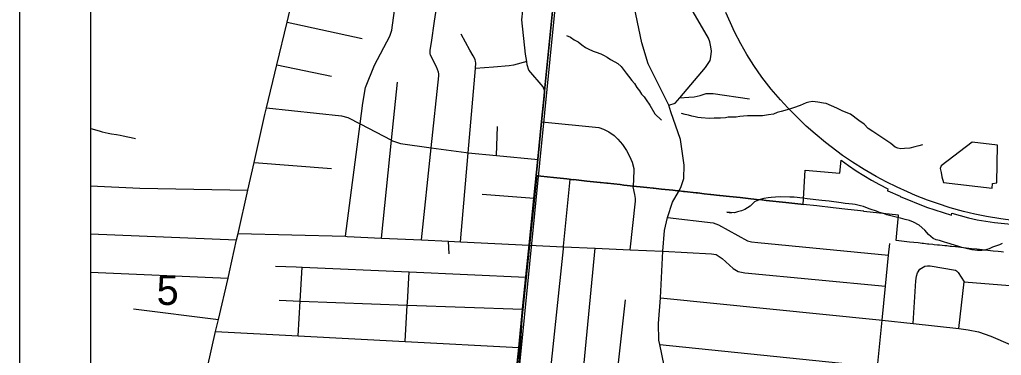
# Model space of a CAD drawing. Extents: x 0 to 34, y -3.9 to 26.2.
# Drawn here: x 2 to 3.386, y 15.794 to 16.268 of the extents above; entities that cross this region are included whole.
import ezdxf

# ---------------------------------------------------------------- set-up
doc = ezdxf.new("R2010")
doc.units = 0
for name, color, linetype in [('GM_X_City_Street', 7, 'Continuous'), ('GM_X_County_Road', 7, 'Continuous'), ('GM_X_Interchange_Ramps', 7, 'Continuous'), ('GM_X_Interstate_Route', 7, 'Continuous'), ('GM_X_Minor_Lake', 7, 'Continuous'), ('GM_X_Minor_River', 7, 'Continuous'), ('GM_X_Rail_Line', 7, 'Continuous'), ('GM_X_Section', 7, 'Continuous'), ('GM_X_Section_Text', 7, 'Continuous'), ('GM_X_State_Route', 7, 'Continuous'), ('GM_X_State_Shield', 7, 'Continuous'), ('GM_X_US_Route', 7, 'Continuous'), ('SH_Data', 7, 'Continuous')]:
    doc.layers.add(name, color=color, linetype=linetype)

msp = doc.modelspace()

# ---------------------------------------------------------------- linework, layer by layer
at = {"layer": 'GM_X_City_Street'}
for p, q in [((2.3776, 16.2646), (2.4836, 16.2416)), ((2.3631, 16.2046), (2.4405, 16.1884)), ((2.6737, 16.0766), (2.675, 16.1173)), ((2.331, 16.0665), (2.4406, 16.058)), ((2.7265, 16.016), (2.6534, 16.0215)), ((2.1, 15.966), (2.3064, 15.9573)), ((2.6068, 15.9378), (2.6059, 15.9554)), ((2.1, 15.912), (2.2943, 15.9035)), ((3.3266, 15.8321), (3.3338, 15.8984)), ((2.1606, 15.8599), (2.2807, 15.845))]:
    msp.add_line(p, q, dxfattribs=at)
for points in [[(2.4603, 15.9625), (2.4807, 16.1211), (2.4845, 16.1505), (2.4886, 16.1724), (2.501, 16.204), (2.5229, 16.2452), (2.5257, 16.2534), (2.5372, 16.3404), (2.5407, 16.3674)], [(2.9167, 16.1477), (2.9257, 16.1503), (2.9324, 16.1582), (2.9688, 16.2008), (2.9751, 16.2105), (2.9763, 16.2159), (2.9769, 16.2239), (2.9763, 16.2299), (2.9748, 16.2369), (2.9728, 16.2421), (2.928, 16.3196)], [(2.5674, 15.9573), (2.5812, 16.0875), (2.592, 16.1891), (2.5919, 16.192), (2.5917, 16.194), (2.5889, 16.2017), (2.5802, 16.2183), (2.5798, 16.2207), (2.58, 16.2251), (2.5815, 16.2361), (2.5861, 16.266), (2.5887, 16.2845)], [(2.6224, 15.9546), (2.6333, 16.0805), (2.6437, 16.1994), (2.6443, 16.2073), (2.644, 16.2095), (2.6432, 16.2121), (2.6405, 16.2174), (2.6358, 16.2255), (2.6235, 16.2479)], [(2.7162, 16.2091), (2.6975, 16.2043), (2.6914, 16.203), (2.6693, 16.2011), (2.6437, 16.1994)], [(2.511, 15.96), (2.5251, 16.0981), (2.5335, 16.1803)], [(2.9324, 16.1582), (2.9451, 16.1589), (2.9526, 16.1594), (2.961, 16.1615), (2.9694, 16.1639), (2.9741, 16.1639), (2.9797, 16.1641), (3.0307, 16.1568)], [(2.3485, 16.1437), (2.4545, 16.1327), (2.4634, 16.1302), (2.4807, 16.1211), (2.5251, 16.0981), (2.5267, 16.0972), (2.5381, 16.0934), (2.5812, 16.0875), (2.6306, 16.0807), (2.6333, 16.0805), (2.6737, 16.0766), (2.7321, 16.0709)], [(2.7375, 16.124), (2.8178, 16.116), (2.8245, 16.1137), (2.8322, 16.1101), (2.8397, 16.1048), (2.8449, 16.0997), (2.8514, 16.0919), (2.8569, 16.0837), (2.8612, 16.0757), (2.865, 16.067), (2.8672, 16.058), (2.8674, 16.0556), (2.8663, 16.0324)], [(2.7048, 15.3397), (2.7172, 15.4587), (2.7325, 15.6065), (2.7473, 15.7486), (2.7679, 15.9447), (2.7682, 15.9476), (2.7683, 15.9486), (2.7773, 16.0426)], [(2.8623, 15.9434), (2.8697, 16.0122), (2.8697, 16.0159), (2.8689, 16.0217), (2.8663, 16.0324)], [(2.9149, 15.9891), (2.9795, 15.9815), (2.987, 15.9787), (3.028, 15.9562), (3.0336, 15.9546), (3.0427, 15.9537), (3.2273, 15.9359)], [(2.3085, 15.9663), (2.4603, 15.9625), (2.4625, 15.9624), (2.511, 15.96), (2.5674, 15.9573), (2.6059, 15.9554), (2.6224, 15.9546), (2.7198, 15.9498)], [(2.7198, 15.9498), (2.7682, 15.9476), (2.813, 15.9456), (2.8623, 15.9434), (2.9082, 15.9414)], [(2.7541, 15.335), (2.7655, 15.4541), (2.7797, 15.602), (2.7935, 15.745), (2.813, 15.9456)], [(3.182, 15.4513), (3.1864, 15.5056), (3.1917, 15.5707), (3.197, 15.6368), (3.1971, 15.6376), (3.2042, 15.708), (3.2114, 15.7783), (3.218, 15.844), (3.2229, 15.8921), (3.2273, 15.9359), (3.229, 15.9525)], [(2.9082, 15.9414), (2.9771, 15.9379), (2.9839, 15.9366), (2.9922, 15.9311), (3.0075, 15.9168), (3.0146, 15.9128), (3.0244, 15.9107), (3.2229, 15.8921)], [(2.3612, 15.9205), (2.3907, 15.9192), (2.3992, 15.9189), (2.5501, 15.9122), (2.7151, 15.9049)], [(2.3932, 15.8221), (2.3962, 15.871), (2.3992, 15.9189)], [(3.2715, 15.916), (3.2784, 15.9204), (3.2822, 15.9209), (3.286, 15.9206), (3.3216, 15.9149), (3.3233, 15.9137), (3.3253, 15.9114), (3.3338, 15.8984), (3.3986, 15.8932), (3.4152, 15.8883), (3.424, 15.8855), (3.4265, 15.8847), (3.4322, 15.8846), (3.4409, 15.8859), (3.4965, 15.8966)], [(2.5445, 15.814), (2.5474, 15.8654), (2.5476, 15.8686), (2.5501, 15.9122)], [(3.2617, 15.8392), (3.2655, 15.8994), (3.2666, 15.906), (3.268, 15.9107), (3.2715, 15.916)], [(2.9052, 15.8754), (3.2141, 15.8444), (3.218, 15.844), (3.2617, 15.8392), (3.3266, 15.8321), (3.3397, 15.8306), (3.3541, 15.8277), (3.3714, 15.8213), (3.4228, 15.7995)], [(2.3666, 15.8721), (2.3962, 15.871), (2.5474, 15.8654), (2.7104, 15.8595)], [(2.7975, 15.3309), (2.8099, 15.4498), (2.8253, 15.5976), (2.8327, 15.665), (2.8411, 15.7413), (2.8556, 15.8728)], [(2.2768, 15.8283), (2.3932, 15.8221), (2.5445, 15.814), (2.7048, 15.8054)], [(2.904, 15.8097), (3.2114, 15.7783), (3.3248, 15.7668), (3.3366, 15.7636), (3.3373, 15.7635), (3.3651, 15.7511), (3.395, 15.7373), (3.4279, 15.7221), (3.4444, 15.7123), (3.4545, 15.7045), (3.4852, 15.6714)]]:
    msp.add_lwpolyline(points, dxfattribs=at)
at = {"layer": 'GM_X_County_Road'}
for points in [[(2.7274, 16.0252), (2.7321, 16.0709), (2.7375, 16.124), (2.7411, 16.16), (2.7416, 16.1669), (2.7396, 16.1735), (2.7191, 16.197), (2.7169, 16.2046), (2.7162, 16.2091), (2.7145, 16.2195), (2.7094, 16.2682), (2.7108, 16.2814), (2.7169, 16.3107), (2.7377, 16.4188), (2.7386, 16.4214), (2.7397, 16.4244), (2.7448, 16.4315), (2.7707, 16.4643), (2.7875, 16.4854)], [(2.1, 16.0337), (2.1699, 16.0304), (2.3222, 16.0274)], [(2.6391, 15.1658), (2.6411, 15.186), (2.6429, 15.2047), (2.6439, 15.2122), (2.6452, 15.2222), (2.6572, 15.3442), (2.6694, 15.4633), (2.6785, 15.5517), (2.6847, 15.6111), (2.6854, 15.6179), (2.6918, 15.68), (2.6987, 15.7466), (2.6993, 15.7523), (2.7048, 15.8054), (2.7104, 15.8595), (2.7151, 15.9049), (2.7198, 15.9498), (2.7265, 16.016), (2.7274, 16.0252)]]:
    msp.add_lwpolyline(points, dxfattribs=at)
at = {"layer": 'GM_X_Interchange_Ramps'}
for points in [[(2.1, 18.7944), (2.1, 15.0478)], [(2.657, 15.3455), (2.7303, 16.0481), (2.7361, 16.0475), (2.7541, 16.0456), (2.7729, 16.0435), (2.7729, 16.0434), (2.7821, 16.0424), (2.7823, 16.0424), (2.7823, 16.0425), (2.8011, 16.0405), (2.8198, 16.0385), (2.8198, 16.0383), (2.8204, 16.0383), (2.8292, 16.0373), (2.8292, 16.0375), (2.8303, 16.0374), (2.848, 16.0355), (2.8531, 16.0349), (2.8669, 16.0334), (2.8668, 16.0333), (2.8712, 16.0328), (2.8762, 16.0322), (2.8762, 16.0324), (2.886, 16.0314), (2.8949, 16.0304), (2.8954, 16.0304), (2.9067, 16.0291), (2.9226, 16.0274), (2.9256, 16.0273), (2.9313, 16.0266), (2.9378, 16.0258), (2.9391, 16.0256), (2.9553, 16.0239), (2.9573, 16.0237), (2.9668, 16.0226), (2.9759, 16.0217), (2.9763, 16.0216), (2.9885, 16.0202), (2.9887, 16.0202), (3.0026, 16.0187), (3.0174, 16.0171), (3.0325, 16.0155), (3.037, 16.0149), (3.0408, 16.0146), (3.048, 16.0138), (3.0541, 16.0131), (3.0823, 16.01), (3.1031, 16.0078), (3.1067, 16.0074), (3.1096, 16.056), (3.1584, 16.0518), (3.1602, 16.07), (3.1706, 16.0623), (3.1812, 16.0551), (3.1921, 16.0481), (3.2032, 16.0416), (3.2145, 16.0354), (3.226, 16.0296), (3.2258, 16.0267), (3.226, 16.0267), (3.2434, 16.019), (3.2436, 16.0189), (3.2807, 16.0034), (3.3162, 15.9921), (3.3164, 15.9951), (3.3283, 15.9917), (3.3403, 15.9886), (3.3524, 15.9859), (3.3646, 15.9837), (3.3768, 15.9819), (3.4245, 15.9774)], [(3.3897, 15.94), (3.3861, 15.9404), (3.3821, 15.9408), (3.3747, 15.9417), (3.3672, 15.9425), (3.3595, 15.9433), (3.352, 15.9442), (3.3444, 15.945), (3.3369, 15.9458), (3.3294, 15.9466), (3.3227, 15.9474), (3.3218, 15.9475), (3.3162, 15.9481), (3.3143, 15.9483), (3.3096, 15.9488), (3.3067, 15.9491), (3.303, 15.9494), (3.2991, 15.9498), (3.2962, 15.9501), (3.2916, 15.9506), (3.2897, 15.9508), (3.284, 15.9514), (3.2823, 15.9516), (3.2822, 15.9516), (3.2765, 15.9522), (3.2757, 15.9523), (3.2746, 15.9524), (3.2689, 15.9531), (3.2567, 15.9543), (3.2378, 15.9564), (3.2384, 15.9618), (3.2382, 15.9619), (3.2411, 15.9922), (3.1921, 15.9975), (3.1922, 15.998), (3.1695, 16.0005), (3.1488, 16.0028), (3.1258, 16.0053), (3.1067, 16.0074), (3.1031, 16.0078), (3.0823, 16.01), (3.0541, 16.0131), (3.048, 16.0138), (3.0408, 16.0146), (3.037, 16.0149), (3.0325, 16.0155), (3.0174, 16.0171), (3.0026, 16.0187), (2.9887, 16.0202), (2.9885, 16.0202), (2.9763, 16.0216), (2.9759, 16.0217), (2.9668, 16.0226), (2.9573, 16.0237), (2.9553, 16.0239), (2.9391, 16.0256), (2.9378, 16.0258), (2.9313, 16.0266), (2.9256, 16.0273), (2.9226, 16.0274), (2.9067, 16.0291), (2.8954, 16.0304), (2.8949, 16.0304), (2.886, 16.0314), (2.8762, 16.0324), (2.8762, 16.0322), (2.8712, 16.0328), (2.8668, 16.0333), (2.8669, 16.0334), (2.8531, 16.0349), (2.848, 16.0355), (2.8303, 16.0374), (2.8292, 16.0375), (2.8292, 16.0373), (2.8204, 16.0383), (2.8198, 16.0383), (2.8198, 16.0385), (2.8011, 16.0405), (2.7823, 16.0425), (2.7823, 16.0424), (2.7821, 16.0424), (2.7729, 16.0434), (2.7729, 16.0435), (2.7541, 16.0456), (2.7361, 16.0475), (2.7303, 16.0481), (2.657, 15.3455)]]:
    msp.add_lwpolyline(points, dxfattribs=at)
at = {"layer": 'GM_X_Interstate_Route'}
for points in [[(2.1, 17.3946), (2.1, 14.1)], [(2.7553, 16.3089), (2.7414, 16.1674), (2.7409, 16.1606), (2.7372, 16.1245), (2.7318, 16.0714), (2.7263, 16.0165), (2.7195, 15.9503), (2.7149, 15.9055), (2.7102, 15.86), (2.7038, 15.7525), (2.6902, 15.6111), (2.676, 15.4632), (2.6645, 15.344), (2.6532, 15.226), (2.6517, 15.2098), (2.6516, 15.2092), (2.6509, 15.2019), (2.6472, 15.1631), (2.6386, 15.0735), (2.6326, 15.0109), (2.6265, 14.9481), (2.6166, 14.8444)], [(2.6166, 14.8444), (2.6265, 14.9481), (2.6326, 15.0109), (2.6386, 15.0735), (2.6472, 15.1631), (2.6509, 15.2019), (2.6516, 15.2092), (2.6517, 15.2098), (2.6532, 15.226), (2.6645, 15.344), (2.676, 15.4632), (2.6902, 15.6111), (2.7038, 15.7525), (2.7102, 15.86), (2.7149, 15.9055), (2.7195, 15.9503), (2.7263, 16.0165), (2.7318, 16.0714), (2.7372, 16.1245), (2.7409, 16.1606), (2.7414, 16.1674), (2.7553, 16.3089)]]:
    msp.add_lwpolyline(points, dxfattribs=at)
at = {"layer": 'GM_X_Minor_Lake'}
for points in [[(3.3737, 16.0304), (3.3738, 16.0372), (3.3799, 16.0379), (3.381, 16.091), (3.3454, 16.0955), (3.3014, 16.0618), (3.3002, 16.0584), (3.3016, 16.0527), (3.3026, 16.0466), (3.3047, 16.0386)], [(3.3047, 16.0386), (3.3737, 16.0304)]]:
    msp.add_lwpolyline(points, dxfattribs=at)
at = {"layer": 'GM_X_Minor_River'}
for points in [[(2.7725, 16.246), (2.7781, 16.2435), (2.7833, 16.2399), (2.7889, 16.237), (2.794, 16.2326), (2.7992, 16.229), (2.8029, 16.2273), (2.81, 16.224), (2.8141, 16.2223), (2.8209, 16.2201), (2.8246, 16.218), (2.8298, 16.2155), (2.8346, 16.2123), (2.8406, 16.2086), (2.8447, 16.2066), (2.8494, 16.2022), (2.8567, 16.1928), (2.8599, 16.1885), (2.8646, 16.1826), (2.8682, 16.1782), (2.8718, 16.1728), (2.8754, 16.1677), (2.8783, 16.163), (2.882, 16.1594), (2.8848, 16.1551), (2.8898, 16.1477), (2.897, 16.1356), (2.9065, 16.1265)], [(3.2749, 16.0918), (3.2699, 16.0901), (3.2645, 16.0888), (3.2572, 16.0868), (3.2496, 16.0864), (3.2443, 16.0862), (3.2405, 16.0868), (3.2367, 16.0884), (3.2305, 16.0933), (3.2205, 16.1001), (3.2094, 16.1074), (3.2049, 16.1103), (3.1986, 16.1147), (3.1928, 16.121), (3.1854, 16.1259), (3.1732, 16.1348), (3.1627, 16.139), (3.1579, 16.1415), (3.1542, 16.1435), (3.1392, 16.1499), (3.1354, 16.1504), (3.1271, 16.1519), (3.1234, 16.1524), (3.1196, 16.1526), (3.1146, 16.152), (3.1108, 16.151), (3.1023, 16.1472), (3.093, 16.1438), (3.0838, 16.1412), (3.0753, 16.1385), (3.0699, 16.1372), (3.0645, 16.1351), (3.0576, 16.1339), (3.0492, 16.1327), (3.0428, 16.1326), (3.0386, 16.1324), (3.028, 16.1324), (3.0222, 16.1319), (3.0169, 16.1314), (3.0119, 16.1308), (3.0005, 16.1305), (2.9967, 16.1299), (2.9898, 16.1295), (2.9811, 16.1291), (2.9742, 16.129), (2.9625, 16.1298), (2.958, 16.1304), (2.9542, 16.1313), (2.9493, 16.1319), (2.9444, 16.1333), (2.9399, 16.1346), (2.9346, 16.1359)], [(2.1, 16.1149), (2.1004, 16.1148), (2.1121, 16.1112), (2.1166, 16.1099), (2.1252, 16.108), (2.1298, 16.1071), (2.1369, 16.106), (2.1418, 16.1051), (2.1464, 16.1041), (2.1528, 16.1031), (2.1573, 16.1018), (2.1637, 16.1007)], [(3.3876, 15.9522), (3.3837, 15.9504), (3.3741, 15.947), (3.3691, 15.945), (3.3629, 15.943), (3.3591, 15.9424), (3.353, 15.9422), (3.3447, 15.9433), (3.3349, 15.9456), (3.3307, 15.9466), (3.3262, 15.9479), (3.3097, 15.9531), (3.306, 15.9541), (3.2992, 15.9566), (3.2943, 15.9576), (3.2902, 15.9593), (3.2836, 15.9649), (3.2785, 15.9712), (3.2704, 15.978), (3.2622, 15.9825), (3.2566, 15.9846), (3.2506, 15.9864), (3.2438, 15.9882), (3.2397, 15.9891), (3.2325, 15.9909), (3.2246, 15.9928), (3.2201, 15.9945), (3.2145, 15.9962), (3.21, 15.998), (3.2014, 16.001), (3.1976, 16.0023), (3.1916, 16.0044), (3.1875, 16.0053), (3.18, 16.0072), (3.1762, 16.0077), (3.166, 16.0089), (3.1603, 16.0099), (3.1433, 16.0121), (3.1331, 16.0129), (3.1123, 16.0153), (3.1062, 16.0163), (3.0937, 16.0176), (3.0877, 16.0175), (3.074, 16.018), (3.0675, 16.0176), (3.0614, 16.0174), (3.0572, 16.0168), (3.0511, 16.016), (3.0457, 16.0143), (3.0419, 16.0129), (3.038, 16.0112), (3.0317, 16.005), (3.0243, 16.0003), (3.0193, 15.9983), (3.0139, 15.997), (3.0097, 15.9956), (3.0036, 15.9959), (2.9987, 15.9965), (3.0055, 15.9954)]]:
    msp.add_lwpolyline(points, dxfattribs=at)
at = {"layer": 'GM_X_Rail_Line'}
msp.add_lwpolyline([(3.4027, 15.985), (3.3858, 15.9872), (3.3657, 15.9904), (3.3488, 15.9939), (3.3328, 15.9977), (3.3144, 16.0028), (3.2962, 16.0088), (3.2821, 16.0137), (3.2654, 16.0202), (3.2537, 16.0253), (3.2391, 16.0317), (3.224, 16.0393), (3.2096, 16.0467), (3.1928, 16.0566), (3.1761, 16.0671), (3.1621, 16.0767), (3.1383, 16.0947), (3.1235, 16.107), (3.111, 16.1181), (3.0982, 16.1305), (3.0849, 16.1438), (3.0747, 16.1551), (3.0613, 16.1703), (3.0484, 16.1872), (3.0371, 16.2036), (3.0269, 16.219), (3.0186, 16.234), (3.0094, 16.2514), (3.0038, 16.2639), (2.9973, 16.2787)], dxfattribs=at)
at = {"layer": 'GM_X_Section'}
msp.add_lwpolyline([(2.7633, 16.3554), (3.7818, 16.2487), (3.6849, 15.247), (2.6632, 15.3458)], close=True, dxfattribs=at)
at = {"layer": 'GM_X_State_Route'}
for points in [[(2.9199, 16.1384), (2.9167, 16.1477), (2.8878, 16.2059), (2.8786, 16.2358), (2.8594, 16.3282), (2.847, 16.4028), (2.8375, 16.4245), (2.8194, 16.4515), (2.7875, 16.4854), (2.7742, 16.4999), (2.7444, 16.5327), (2.6638, 16.6335)], [(2.9304, 16.0253), (2.9338, 16.0313), (2.9381, 16.0441), (2.9387, 16.0631), (2.9333, 16.0993), (2.9199, 16.1384)], [(2.9739, 15.3141), (2.9739, 15.3503), (2.97, 15.3796), (2.9605, 15.4353), (2.9484, 15.5302), (2.9452, 15.5556), (2.9409, 15.5864), (2.9392, 15.5979), (2.9316, 15.6521), (2.93, 15.6632), (2.9273, 15.6829), (2.9224, 15.7312), (2.9215, 15.735), (2.9104, 15.7801), (2.904, 15.8097), (2.9026, 15.8159), (2.9023, 15.8393), (2.9052, 15.8754), (2.9082, 15.9414), (2.9106, 15.9705), (2.9149, 15.9891), (2.922, 16.0107), (2.9304, 16.0253)]]:
    msp.add_lwpolyline(points, dxfattribs=at)
at = {"layer": 'GM_X_State_Shield'}
msp.add_lwpolyline([(2.1, 16.385), (2.1, 15.3716), (2.6632, 15.3458), (2.7633, 16.3554)], close=True, dxfattribs=at)
at = {"layer": 'GM_X_US_Route'}
msp.add_lwpolyline([(2.1936, 15.5267), (2.1964, 15.5328), (2.2, 15.5411), (2.2126, 15.5776), (2.2152, 15.5859), (2.2306, 15.6431), (2.2421, 15.6859), (2.2459, 15.7002), (2.2604, 15.7572), (2.2626, 15.7667), (2.2651, 15.7775), (2.2768, 15.8283), (2.2807, 15.845), (2.2943, 15.9035), (2.2964, 15.9125), (2.3064, 15.9573), (2.3085, 15.9663), (2.3222, 16.0274), (2.331, 16.0665), (2.3463, 16.1343), (2.3485, 16.1437), (2.3631, 16.2046), (2.3776, 16.2646), (2.3864, 16.3013)], dxfattribs=at)
at = {"layer": 'SH_Data'}
msp.add_line((2, 21), (2, 14), dxfattribs=at)

# ---------------------------------------------------------------- texts
at = {"layer": 'GM_X_Section_Text'}
msp.add_text('5', height=0.0419, rotation=0, dxfattribs=at).set_placement((2.1935, 15.8656))

doc.saveas('drawing.dxf')
